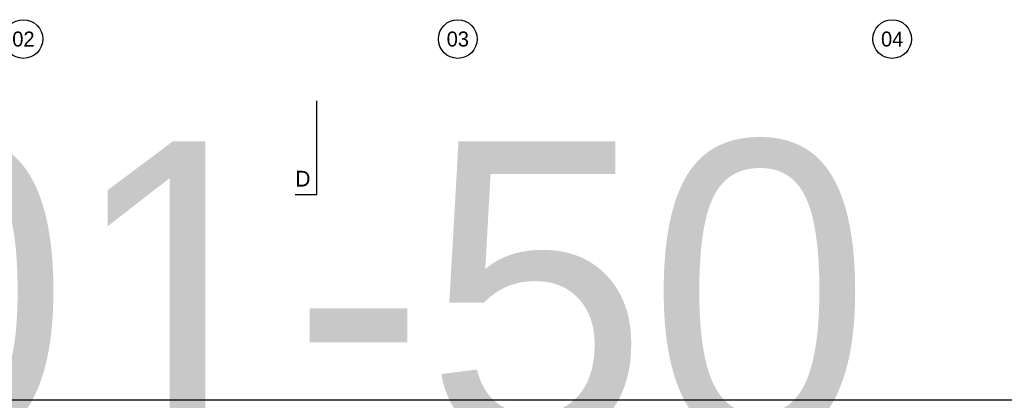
# Model space of a CAD drawing. Header units: millimetres. Extents: x -297000 to 504135, y -166520 to 252050.
# Tile 365 of 416: x 77525 to 90672, y 600 to 5683. Entities that reach past the tile are written whole.
import ezdxf
from ezdxf.enums import TextEntityAlignment as Align

# ---------------------------------------------------------------- set-up
doc = ezdxf.new("R2010")
doc.units = ezdxf.units.MM
doc.header["$MEASUREMENT"] = 0
doc.linetypes.add('CENTER', pattern=[50.8, 31.75, -6.35, 6.35, -6.35])
doc.layers.add('000_FRAME_N', color=30, linetype='Continuous', plot=False)
doc.layers.add('020_SECTI_G', color=6, linetype='Continuous')
doc.layers.add('040_AXPRI_B', color=9, linetype='CENTER')
doc.styles.add('VMX 2 MEDIUM 0', font='unvr55w.TTF', dxfattribs={"height": 2})
doc.styles.add('VMX 3 BIG 1', font='unvr55w.TTF', dxfattribs={"height": 4})
doc.styles.add('VMX 4 GIANT 100', font='unvr55w.TTF', dxfattribs={"height": 600})
doc.styles.add('VMX 4 GIANT 50', font='unvr55w.TTF', dxfattribs={"height": 300})

# ---------------------------------------------------------------- blocks, each defined once
blk = doc.blocks.new('DRSN_aanduiding')
at = {"layer": '020_SECTI_G', "ltscale": 40}
blk.add_lwpolyline([(-13770, -6075), (-13484, -6075), (-13484, -4825)], dxfattribs=at)
at = {"layer": '020_SECTI_G', "ltscale": 40, "insert": (-13770, -5970), "char_height": 210, "attachment_point": 7, "style": 'VMX 4 GIANT 100'}
blk.add_mtext('D', dxfattribs=at)
blk = doc.blocks.new('VMX GRID')
at = {"linetype": 'Continuous'}
blk.add_circle((0, 0), 4.5, dxfattribs=at)
at = {"style": 'VMX 2 MEDIUM 0'}
blk.add_attdef('00', text='', height=2, dxfattribs=at).set_placement((0, 0), align=Align.MIDDLE_CENTER)
blk = doc.blocks.new('GRID01')
at = {"layer": '040_AXPRI_B', "ltscale": 2}
ref = blk.add_blockref('VMX GRID', (-17400, -4000), dxfattribs=dict(at, xscale=57.34400000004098, yscale=57.34399999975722, zscale=57.34400000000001))
ref.add_attrib('00', '02', dxfattribs={"layer": '0', "height": 200, "style": 'VMX 3 BIG 1'}).set_placement((-17400, -4000), align=Align.MIDDLE_CENTER)
ref = blk.add_blockref('VMX GRID', (-11600, -4000), dxfattribs=dict(at, xscale=57.34400000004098, yscale=57.34399999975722, zscale=57.34400000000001))
ref.add_attrib('00', '03', dxfattribs={"layer": '0', "height": 200, "style": 'VMX 3 BIG 1'}).set_placement((-11600, -4000), align=Align.MIDDLE_CENTER)
ref = blk.add_blockref('VMX GRID', (-5800, -4000), dxfattribs=dict(at, xscale=57.34400000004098, yscale=57.34399999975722, zscale=57.34400000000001))
ref.add_attrib('00', '04', dxfattribs={"layer": '0', "height": 200, "style": 'VMX 3 BIG 1'}).set_placement((-5800, -4000), align=Align.MIDDLE_CENTER)
blk = doc.blocks.new('1006_X-01.01')
blk.add_blockref('GRID01', (23200, 0))

msp = doc.modelspace()

# ---------------------------------------------------------------- linework, layer by layer
at = {"layer": '000_FRAME_N'}
msp.add_lwpolyline([(118400, 600), (59950, 600), (59950, 41450), (118400, 41450)], close=True, dxfattribs=at)

# ---------------------------------------------------------------- block references
for name, p in [('DRSN_aanduiding', (94975, 9425)), ('1006_X-01.01', (71775, 9425))]:
    msp.add_blockref(name, p)

# ---------------------------------------------------------------- texts
at = {"layer": '000_FRAME_N', "insert": (59450, 0), "char_height": 4000, "attachment_point": 7, "style": 'VMX 4 GIANT 50'}
msp.add_mtext('A0-01.01-50 1e', dxfattribs=at)

doc.saveas('drawing.dxf')
